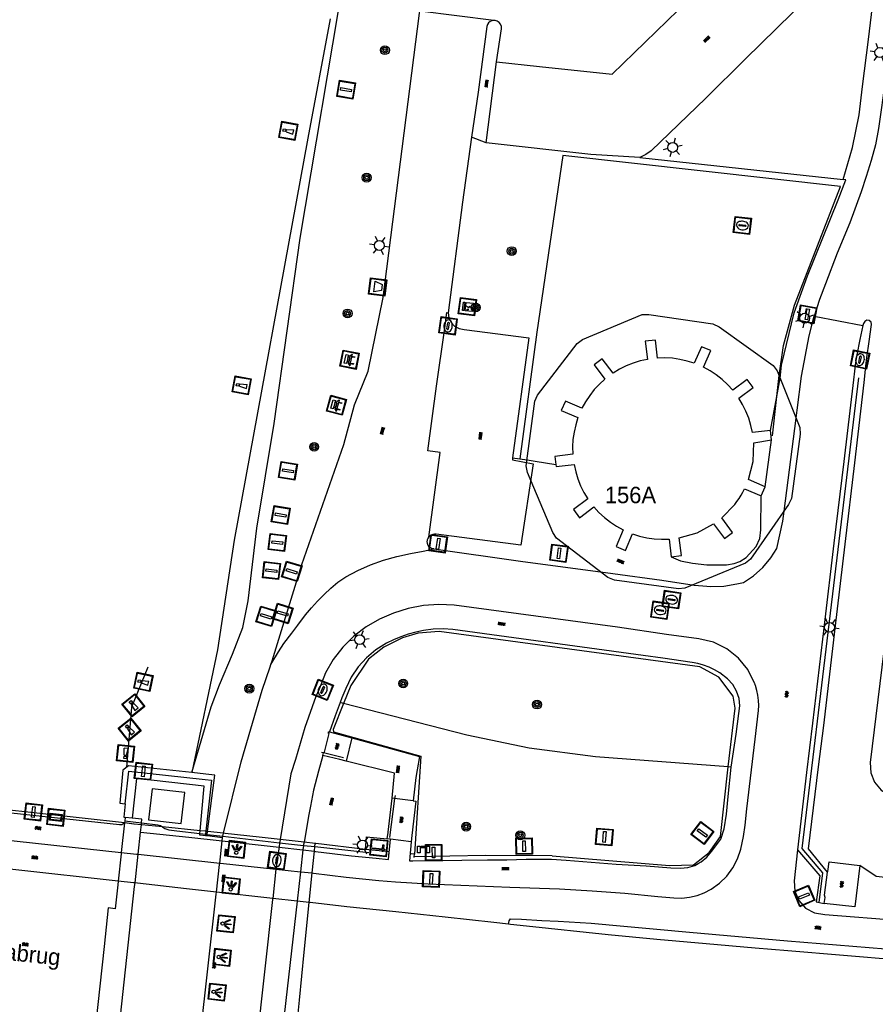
# Model space of a CAD drawing. Header units: metres. Extents: x 93870 to 95789, y 463036 to 464040.
# Tile 285 of 344: x 95237 to 95289, y 463316 to 463376. Entities that reach past the tile are written whole.
import ezdxf
from ezdxf.enums import TextEntityAlignment as Align

# ---------------------------------------------------------------- set-up
doc = ezdxf.new("R2010")
doc.units = ezdxf.units.M
doc.header["$LTSCALE"] = 25.4
for name, color, linetype in [('B_BEBOUWINGSGRENS_0', 1, 'Continuous'), ('B_OVERBOUWLIJN_LIJN_1', 7, 'Continuous'), ('G_GRENS_ALGEMEEN_0', 7, 'Continuous'), ('K_KUNSTWERKGRENS_0', 1, 'Continuous'), ('K_KUNSTWERKGRENS_1', 1, 'Continuous'), ('Q_AFVALBAK_0', 7, 'Continuous'), ('Q_BALUSTRADE_LIJN_0', 193, 'Continuous'), ('Q_BALUSTRADE_LIJN_1', 193, 'Continuous'), ('Q_BANK_0', 7, 'Continuous'), ('Q_BOOM_0', 3, 'Continuous'), ('Q_ELEKTRAKAST_0', 7, 'Continuous'), ('Q_GELEIDEWERK_LIJN_0', 1, 'Continuous'), ('Q_INFORMATIEBORD_1', 7, 'Continuous'), ('Q_KOLK_0', 254, 'Continuous'), ('Q_LICHTMAST_0', 2, 'Continuous'), ('Q_LICHTPUNT_1', 7, 'Continuous'), ('Q_MEERPAAL_0', 7, 'Continuous'), ('Q_PORTAAL_0', 7, 'Continuous'), ('Q_SLAGBOOM_0', 7, 'Continuous'), ('Q_VERKEERSBORDPAAL_0', 40, 'Continuous'), ('Q_VERKEERSREGELINSTALLATIEPA00', 10, 'Continuous'), ('Q_VERKEERSREGELINSTALLATIEPAAL', 40, 'Continuous'), ('Q_WATERLEIDINGPUT_0', 5, 'Continuous'), ('S_GBKN_SYMBOOL_GV_GROOT_0', 7, 'Continuous'), ('S_GBKN_SYMBOOL_GV_GROOT_1', 7, 'Continuous'), ('S_GBKN_SYMBOOL_OV_GROOT_0', 7, 'Continuous'), ('S_GBKN_SYMBOOL_OV_GROOT_1', 7, 'Continuous'), ('T_CULTUURGRENS_0', 76, 'Continuous'), ('T_HEK_0', 57, 'Continuous'), ('T_HEK_LIJN_0', 6, 'Continuous'), ('V_WEGGRENS_0', 7, 'Continuous'), ('V_WEGGRENS_1', 7, 'Continuous'), ('W_WATERGRENS_0', 5, 'Continuous'), ('Z_GBKN_HUISNUMMER_0', 252, 'Continuous'), ('Z_KUNSTWERKNAAM_1', 252, 'Continuous')]:
    doc.layers.add(name, color=color, linetype=linetype)
doc.layers.add('Q_PAAL_STEEN_0', color=7, linetype='Continuous', true_color=0xa97373)

# ---------------------------------------------------------------- blocks, each defined once
blk = doc.blocks.new('Q_AFVALBAK')
for points in [[(-0.5, 0.5), (0.5, 0.5), (0.5, -0.5), (-0.5, -0.5)], [(-0.336, 0.197), (0.331, 0.197), (0.19, -0.251), (-0.196, -0.251)]]:
    blk.add_lwpolyline(points, close=True)
blk.add_lwpolyline([(-0.442, 0.464), (0.438, 0.464, -0.414214), (0.459, 0.442), (0.459, -0.437, -0.414214), (0.438, -0.459), (-0.442, -0.459, -0.414214), (-0.463, -0.437), (-0.463, 0.442), (-0.463, 0.444), (-0.463, 0.446), (-0.463, 0.448), (-0.462, 0.45), (-0.461, 0.451), (-0.46, 0.453), (-0.459, 0.455), (-0.458, 0.456), (-0.457, 0.457), (-0.456, 0.459), (-0.454, 0.46), (-0.453, 0.461), (-0.451, 0.462), (-0.449, 0.462), (-0.447, 0.463), (-0.446, 0.463), (-0.444, 0.464), (-0.442, 0.464)], format="xyb")
blk = doc.blocks.new('Q_INFORMATIEBORD')
for points in [[(-0.5, 0.5), (0.5, 0.5), (0.5, -0.5), (-0.5, -0.5)], [(-0.369, 0.22), (0.358, 0.22), (0.358, -0.214), (-0.369, -0.214)]]:
    blk.add_lwpolyline(points, close=True)
for points in [[(-0.442, 0.464), (0.438, 0.464, -0.414214), (0.459, 0.442), (0.459, -0.437, -0.414214), (0.438, -0.459), (-0.442, -0.459, -0.414214), (-0.463, -0.437), (-0.463, 0.442), (-0.463, 0.444), (-0.463, 0.446), (-0.463, 0.448), (-0.462, 0.45), (-0.461, 0.451), (-0.46, 0.453), (-0.459, 0.455), (-0.458, 0.456), (-0.457, 0.457), (-0.456, 0.459), (-0.454, 0.46), (-0.453, 0.461), (-0.451, 0.462), (-0.449, 0.462), (-0.447, 0.463), (-0.446, 0.463), (-0.444, 0.464), (-0.442, 0.464)], [(-0.287, 0.16), (0.281, 0.16, -0.414214), (0.303, 0.139), (0.303, -0.134, -0.414214), (0.281, -0.156), (-0.287, -0.156, -0.414214), (-0.308, -0.134), (-0.308, 0.139), (-0.308, 0.14), (-0.308, 0.142), (-0.307, 0.144), (-0.307, 0.146), (-0.306, 0.148), (-0.305, 0.149), (-0.304, 0.151), (-0.303, 0.152), (-0.302, 0.154), (-0.3, 0.155), (-0.299, 0.156), (-0.297, 0.157), (-0.296, 0.158), (-0.294, 0.159), (-0.292, 0.159), (-0.29, 0.16), (-0.288, 0.16), (-0.287, 0.16)]]:
    blk.add_lwpolyline(points, format="xyb")
blk = doc.blocks.new('Q_ELEKTRAKAST')
for points in [[(-0.5, 0.5), (0.5, 0.5), (0.5, -0.5), (-0.5, -0.5)], [(-0.262, 0.264), (0.25, 0.264), (0.25, 0.187), (-0.262, 0.187)], [(-0.262, 0.107), (0.25, 0.107), (0.25, -0.332), (-0.262, -0.332)]]:
    blk.add_lwpolyline(points, close=True)
blk.add_lwpolyline([(-0.442, 0.464), (0.438, 0.464, -0.414214), (0.459, 0.442), (0.459, -0.437, -0.414214), (0.438, -0.459), (-0.442, -0.459, -0.414214), (-0.463, -0.437), (-0.463, 0.442), (-0.463, 0.444), (-0.463, 0.446), (-0.463, 0.448), (-0.462, 0.45), (-0.461, 0.451), (-0.46, 0.453), (-0.459, 0.455), (-0.458, 0.456), (-0.457, 0.457), (-0.456, 0.459), (-0.454, 0.46), (-0.453, 0.461), (-0.451, 0.462), (-0.449, 0.462), (-0.447, 0.463), (-0.446, 0.463), (-0.444, 0.464), (-0.442, 0.464)], format="xyb")
blk.add_lwpolyline([(-0.177, 0.001, -1), (-0.177, -0.069, -1)], format="xyb", close=True)
blk.add_lwpolyline([(0.044, 0.088), (-0.056, -0.112), (0.044, -0.112), (-0.056, -0.312)])
blk = doc.blocks.new('Q_LICHTMAST')
for points in [[(-0.26, 0.15), (-0.52, 0.3)], [(0, 0.3), (0, 0.6)], [(0.26, 0.15), (0.52, 0.3)], [(-0.26, -0.15), (-0.52, -0.3)], [(0, -0.3), (0, -0.6)], [(0.26, -0.15), (0.52, -0.3)]]:
    blk.add_lwpolyline(points)
blk.add_circle((0, 0), 0.3)
blk = doc.blocks.new('Q_PORTAAL')
for points in [[(-0.358, 0.202), (-0.205, 0.202), (-0.205, -0.202), (-0.358, -0.202), (-0.358, 0.202)], [(-0.144, 0.194), (0.144, 0.194), (0.144, 0.103), (-0.144, 0.103), (-0.144, 0.194)], [(0.205, 0.202), (0.358, 0.202), (0.358, -0.202), (0.205, -0.202), (0.205, 0.202)]]:
    blk.add_lwpolyline(points)
blk = doc.blocks.new('Q_VERKEERSREGELINSTALLATIEPAAL')
for points in [[(-0.5, 0.5), (0.5, 0.5), (0.5, -0.5), (-0.5, -0.5)], [(-0.08, 0.333), (0.071, 0.333), (0.071, -0.329), (-0.08, -0.329)]]:
    blk.add_lwpolyline(points, close=True)
blk.add_lwpolyline([(-0.442, 0.464), (0.438, 0.464, -0.414214), (0.459, 0.442), (0.459, -0.437, -0.414214), (0.438, -0.459), (-0.442, -0.459, -0.414214), (-0.463, -0.437), (-0.463, 0.442), (-0.463, 0.444), (-0.463, 0.446), (-0.463, 0.448), (-0.462, 0.45), (-0.461, 0.451), (-0.46, 0.453), (-0.459, 0.455), (-0.458, 0.456), (-0.457, 0.457), (-0.456, 0.459), (-0.454, 0.46), (-0.453, 0.461), (-0.451, 0.462), (-0.449, 0.462), (-0.447, 0.463), (-0.446, 0.463), (-0.444, 0.464), (-0.442, 0.464)], format="xyb")
blk = doc.blocks.new('Q_VERKEERSBORDPAAL')
for points in [[(-0.5, 0.5), (0.5, 0.5), (0.5, -0.5), (-0.5, -0.5)], [(-0.08, 0.333), (0.071, 0.333), (0.071, -0.329), (-0.08, -0.329)]]:
    blk.add_lwpolyline(points, close=True)
blk.add_lwpolyline([(-0.442, 0.464), (0.438, 0.464, -0.414214), (0.459, 0.442), (0.459, -0.437, -0.414214), (0.438, -0.459), (-0.442, -0.459, -0.414214), (-0.463, -0.437), (-0.463, 0.442), (-0.463, 0.444), (-0.463, 0.446), (-0.463, 0.448), (-0.462, 0.45), (-0.461, 0.451), (-0.46, 0.453), (-0.459, 0.455), (-0.458, 0.456), (-0.457, 0.457), (-0.456, 0.459), (-0.454, 0.46), (-0.453, 0.461), (-0.451, 0.462), (-0.449, 0.462), (-0.447, 0.463), (-0.446, 0.463), (-0.444, 0.464), (-0.442, 0.464)], format="xyb")
blk = doc.blocks.new('Q_PAAL_STEEN')
for points in [[(-0.5, 0.5), (0.5, 0.5), (0.5, -0.5), (-0.5, -0.5)], [(-0.08, 0.333), (0.071, 0.333), (0.071, -0.329), (-0.08, -0.329)]]:
    blk.add_lwpolyline(points, close=True)
blk.add_lwpolyline([(-0.442, 0.464), (0.438, 0.464, -0.414214), (0.459, 0.442), (0.459, -0.437, -0.414214), (0.438, -0.459), (-0.442, -0.459, -0.414214), (-0.463, -0.437), (-0.463, 0.442), (-0.463, 0.444), (-0.463, 0.446), (-0.463, 0.448), (-0.462, 0.45), (-0.461, 0.451), (-0.46, 0.453), (-0.459, 0.455), (-0.458, 0.456), (-0.457, 0.457), (-0.456, 0.459), (-0.454, 0.46), (-0.453, 0.461), (-0.451, 0.462), (-0.449, 0.462), (-0.447, 0.463), (-0.446, 0.463), (-0.444, 0.464), (-0.442, 0.464)], format="xyb")
blk = doc.blocks.new('Q_KOLK')
blk.add_lwpolyline([(-0.5, 0.5), (0.5, 0.5), (0.5, -0.5), (-0.5, -0.5)], close=True)
for points in [[(-0.442, 0.464), (0.438, 0.464, -0.414214), (0.459, 0.442), (0.459, -0.437, -0.414214), (0.438, -0.459), (-0.442, -0.459, -0.414214), (-0.463, -0.437), (-0.463, 0.442, -0.414214), (-0.442, 0.464)], [(-0.345, 0.105, 0.380426), (-0.276, -0.18)], [(-0.008, 0.266, 0.240218), (-0.345, 0.105)], [(-0.194, 0.045, 0.853344), (-0.194, -0.032)], [(0.331, 0.111, 0.240191), (-0.008, 0.266)], [(0.185, -0.032, 0.849746), (0.185, 0.045)], [(0.267, -0.176, 0.380426), (0.331, 0.111)], [(-0.276, -0.18, 0.148452), (0.012, -0.257)], [(0.012, -0.257, 0.131742), (0.267, -0.176)]]:
    blk.add_lwpolyline(points, format="xyb")
for points in [[(-0.194, 0.045), (0.185, 0.045)], [(0.185, -0.032), (-0.194, -0.032)]]:
    blk.add_lwpolyline(points)
blk = doc.blocks.new('Q_WATERLEIDINGPUT')
blk.add_lwpolyline([(-0.5, 0.5), (0.5, 0.5), (0.5, -0.5), (-0.5, -0.5)], close=True)
for points in [[(-0.442, 0.464), (0.438, 0.464, -0.414214), (0.459, 0.442), (0.459, -0.437, -0.414214), (0.438, -0.459), (-0.442, -0.459, -0.414214), (-0.463, -0.437), (-0.463, 0.442), (-0.463, 0.444), (-0.463, 0.446), (-0.463, 0.448), (-0.462, 0.45), (-0.461, 0.451), (-0.46, 0.453), (-0.459, 0.455), (-0.458, 0.456), (-0.457, 0.457), (-0.456, 0.459), (-0.454, 0.46), (-0.453, 0.461), (-0.451, 0.462), (-0.449, 0.462), (-0.447, 0.463), (-0.446, 0.463), (-0.444, 0.464), (-0.442, 0.464)], [(-0.345, 0.105, 0.380426), (-0.276, -0.18)], [(-0.008, 0.266, 0.240218), (-0.345, 0.105)], [(-0.194, 0.045, 0.853344), (-0.194, -0.032)], [(0.331, 0.111, 0.240191), (-0.008, 0.266)], [(0.185, -0.032, 0.849746), (0.185, 0.045)], [(0.267, -0.176, 0.380426), (0.331, 0.111)], [(-0.276, -0.18, 0.148452), (0.012, -0.257)], [(0.012, -0.257, 0.131742), (0.267, -0.176)]]:
    blk.add_lwpolyline(points, format="xyb")
for points in [[(-0.194, 0.045), (0.185, 0.045)], [(0.185, -0.032), (-0.194, -0.032)]]:
    blk.add_lwpolyline(points)
blk = doc.blocks.new('Q_SLAGBOOM')
blk.add_lwpolyline([(-0.5, 0.5), (0.5, 0.5), (0.5, -0.5), (-0.5, -0.5)], close=True)
blk.add_lwpolyline([(-0.442, 0.464), (0.438, 0.464, -0.414214), (0.459, 0.442), (0.459, -0.437, -0.414214), (0.438, -0.459), (-0.442, -0.459, -0.414214), (-0.463, -0.437), (-0.463, 0.442), (-0.463, 0.444), (-0.463, 0.446), (-0.463, 0.448), (-0.462, 0.45), (-0.461, 0.451), (-0.46, 0.453), (-0.459, 0.455), (-0.458, 0.456), (-0.457, 0.457), (-0.456, 0.459), (-0.454, 0.46), (-0.453, 0.461), (-0.451, 0.462), (-0.449, 0.462), (-0.447, 0.463), (-0.446, 0.463), (-0.444, 0.464), (-0.442, 0.464)], format="xyb")
for points in [[(-0.29, 0.043), (-0.375, 0.043), (-0.375, 0.105)], [(-0.375, 0.105), (-0.29, 0.105)], [(-0.29, 0.105), (-0.29, 0.204)], [(-0.29, 0.204), (-0.226, 0.204), (-0.226, 0.105)], [(-0.226, 0.043), (-0.226, -0.197), (-0.29, -0.197), (-0.29, 0.043)], [(-0.226, 0.105), (0.37, 0.105), (0.37, 0.043), (-0.226, 0.043)]]:
    blk.add_lwpolyline(points)
blk = doc.blocks.new('Q_LICHTPUNT')
for points in [[(-0.5, 0.5), (0.5, 0.5), (0.5, -0.5), (-0.5, -0.5)], [(-0.463, 0.464), (0.459, 0.464), (0.459, -0.459), (-0.463, -0.459)], [(-0.123, 0.08), (-0.077, 0.051), (-0.255, -0.233), (-0.301, -0.204)], [(-0.033, 0.032), (0.021, 0.032), (0.021, -0.303), (-0.033, -0.303)], [(0.075, 0.051), (0.121, 0.079), (0.293, -0.209), (0.247, -0.236)]]:
    blk.add_lwpolyline(points, close=True)
blk.add_circle((-0.002, 0.21), 0.103)
blk = doc.blocks.new('Q_BANK')
blk.add_lwpolyline([(-0.5, 0.5), (0.5, 0.5), (0.5, -0.5), (-0.5, -0.5)], close=True)
blk.add_lwpolyline([(-0.442, 0.464), (0.438, 0.464, -0.414214), (0.459, 0.442), (0.459, -0.437, -0.414214), (0.438, -0.459), (-0.442, -0.459, -0.414214), (-0.463, -0.437), (-0.463, 0.442), (-0.463, 0.444), (-0.463, 0.446), (-0.463, 0.448), (-0.462, 0.45), (-0.461, 0.451), (-0.46, 0.453), (-0.459, 0.455), (-0.458, 0.456), (-0.457, 0.457), (-0.456, 0.459), (-0.454, 0.46), (-0.453, 0.461), (-0.451, 0.462), (-0.449, 0.462), (-0.447, 0.463), (-0.446, 0.463), (-0.444, 0.464), (-0.442, 0.464)], format="xyb")
for points in [[(-0.267, 0.022), (-0.366, -0.078)], [(-0.18, 0.132), (-0.267, 0.132), (-0.267, 0.276)], [(-0.267, 0.276), (0.258, 0.276), (0.258, 0.132), (0.173, 0.132)], [(-0.18, 0.022), (-0.267, 0.022)], [(-0.267, 0.022), (-0.18, 0.022)], [(-0.18, 0.022), (-0.18, 0.132)], [(-0.18, 0.132), (-0.144, 0.132)], [(-0.144, 0.132), (-0.144, 0.022)], [(0.131, 0.132), (-0.144, 0.132)], [(0.131, 0.022), (-0.144, 0.022)], [(-0.144, 0.022), (0.131, 0.022)], [(0.131, 0.022), (-0.144, 0.022)], [(-0.144, 0.022), (0.131, 0.022)], [(-0.144, 0.022), (0.131, 0.022)], [(0.131, 0.022), (0.131, 0.132)], [(0.131, 0.132), (0.173, 0.132)], [(0.173, 0.132), (0.173, 0.022)], [(0.173, 0.022), (0.255, 0.022)], [(0.173, 0.022), (0.255, 0.022)], [(0.255, 0.022), (0.357, -0.078)], [(-0.236, -0.078), (-0.366, -0.078)], [(-0.192, -0.078), (-0.192, -0.27), (-0.236, -0.27), (-0.236, -0.078)], [(-0.236, -0.078), (-0.192, -0.078)], [(0.183, -0.078), (-0.192, -0.078)], [(0.226, -0.078), (0.226, -0.268), (0.183, -0.268), (0.183, -0.078)], [(0.183, -0.078), (0.226, -0.078)], [(0.357, -0.078), (0.226, -0.078)]]:
    blk.add_lwpolyline(points)
blk = doc.blocks.new('Q_BOOM')
for radius in [0.27, 0.18, 0.09]:
    blk.add_circle((0, 0), radius)
blk = doc.blocks.new('Q_MEERPAAL')
for points in [[(-0.5, 0.5), (0.5, 0.5), (0.5, -0.5), (-0.5, -0.5)], [(-0.076, 0.32), (0.068, 0.32), (0.068, 0.17), (-0.076, 0.17)]]:
    blk.add_lwpolyline(points, close=True)
blk.add_lwpolyline([(-0.442, 0.464), (0.438, 0.464, -0.414214), (0.459, 0.442), (0.459, -0.437, -0.414214), (0.438, -0.459), (-0.442, -0.459, -0.414214), (-0.463, -0.437), (-0.463, 0.442), (-0.463, 0.444), (-0.463, 0.446), (-0.463, 0.448), (-0.462, 0.45), (-0.461, 0.451), (-0.46, 0.453), (-0.459, 0.455), (-0.458, 0.456), (-0.457, 0.457), (-0.456, 0.459), (-0.454, 0.46), (-0.453, 0.461), (-0.451, 0.462), (-0.449, 0.462), (-0.447, 0.463), (-0.446, 0.463), (-0.444, 0.464), (-0.442, 0.464)], format="xyb")
for points in [[(-0.076, 0.124), (-0.136, -0.311)], [(-0.076, 0.124), (0.068, 0.124)], [(0.068, 0.124), (0.122, -0.311)], [(-0.136, -0.311), (0.122, -0.311)]]:
    blk.add_lwpolyline(points)
blk = doc.blocks.new('S_GBKN_SYMBOOL_OV_GROOT')
for points in [[(-0.21875, 0.0625), (0.21875, 0.0625)], [(-0.21875, 0), (0.21875, 0)], [(-0.1875, 0.0625), (-0.1875, 0)], [(-0.125, 0.09375), (-0.125, 0.0625)], [(-0.125, 0), (-0.125, -0.0625)], [(-0.0625, 0.0625), (-0.0625, 0)], [(0, 0.09375), (0, 0.0625)], [(0, 0), (0, -0.0625)], [(0.0625, 0.0625), (0.0625, 0)], [(0.125, 0.09375), (0.125, 0.0625)], [(0.125, 0), (0.125, -0.0625)], [(0.1875, 0.0625), (0.1875, 0)], [(-0.21875, -0.0625), (0.21875, -0.0625)], [(-0.1875, -0.0625), (-0.1875, -0.09375)], [(-0.0625, -0.0625), (-0.0625, -0.09375)], [(0.0625, -0.0625), (0.0625, -0.09375)], [(0.1875, -0.0625), (0.1875, -0.09375)]]:
    blk.add_lwpolyline(points)
blk = doc.blocks.new('S_GBKN_SYMBOOL_GV_GROOT')
for points in [[(-0.1875, 0.03125), (-0.09375, 0.09375)], [(-0.1875, -0.0625), (0.0625, 0.09375)], [(-0.1875, 0.09375), (0.125, -0.09375)], [(-0.1875, 0), (-0.03125, -0.09375)], [(-0.125, -0.09375), (0.1875, 0.09375)], [(-0.0625, 0.09375), (0.1875, -0.0625)], [(0.03125, -0.09375), (0.1875, 0)], [(0.09375, 0.09375), (0.1875, 0.03125)]]:
    blk.add_lwpolyline(points)

msp = doc.modelspace()

# ---------------------------------------------------------------- linework, layer by layer
at = {"layer": 'B_BEBOUWINGSGRENS_0'}
for p, q in [((95282.456, 463350.105), (95282.4, 463350.67)), ((95281.38, 463349.92), (95282.456, 463350.105)), ((95281.83, 463346.69), (95282.062, 463347.246))]:
    msp.add_line(p, q, dxfattribs=at)
for points in [[(95282.4, 463350.67), (95281.3, 463350.54), (95281.204, 463350.985), (95281.071, 463351.421), (95280.902, 463351.844), (95280.698, 463352.251), (95280.46, 463352.64), (95281.34, 463353.3), (95280.97, 463353.79), (95280.09, 463353.13), (95279.783, 463353.467), (95279.449, 463353.778), (95279.091, 463354.06), (95278.71, 463354.311), (95278.31, 463354.53), (95278.75, 463355.54), (95278.18, 463355.78), (95277.74, 463354.77), (95277.308, 463354.907), (95276.865, 463355.008), (95276.416, 463355.073), (95275.964, 463355.1), (95275.51, 463355.09), (95275.38, 463356.18), (95274.76, 463356.11), (95274.89, 463355.01), (95274.447, 463354.912), (95274.014, 463354.777), (95273.593, 463354.608), (95273.188, 463354.405), (95272.8, 463354.17), (95272.14, 463355.05), (95271.64, 463354.68), (95272.295, 463353.805), (95271.961, 463353.497), (95271.653, 463353.163), (95271.372, 463352.806), (95271.121, 463352.427), (95270.9, 463352.03), (95269.89, 463352.46), (95269.64, 463351.89), (95270.655, 463351.455), (95270.518, 463351.022), (95270.417, 463350.578), (95270.354, 463350.128), (95270.328, 463349.674), (95270.34, 463349.22), (95269.25, 463349.08), (95269.314, 463348.593)], [(95282.062, 463347.246), (95281.06, 463347.69), (95281.336, 463348.788), (95281.38, 463349.92)], [(95269.314, 463348.593), (95269.33, 463348.47), (95270.42, 463348.6), (95270.518, 463348.157), (95270.653, 463347.724), (95270.822, 463347.303), (95271.025, 463346.898), (95271.26, 463346.51), (95270.38, 463345.85), (95270.75, 463345.35), (95271.63, 463346.01), (95271.939, 463345.676), (95272.273, 463345.369), (95272.632, 463345.089), (95273.011, 463344.839), (95273.41, 463344.62), (95272.98, 463343.6), (95273.55, 463343.36), (95273.98, 463344.37), (95274.412, 463344.232), (95274.854, 463344.131), (95275.304, 463344.066), (95275.756, 463344.039), (95276.21, 463344.05), (95276.35, 463342.96)], [(95276.35, 463342.96), (95276.96, 463343.04), (95276.83, 463344.13), (95277.924, 463344.439), (95278.93, 463344.97), (95279.59, 463344.09), (95280.08, 463344.46), (95279.42, 463345.34), (95280.213, 463346.157), (95280.351, 463346.339), (95280.48, 463346.526), (95280.602, 463346.719), (95280.715, 463346.917), (95280.82, 463347.12), (95281.83, 463346.69)]]:
    msp.add_lwpolyline(points, dxfattribs=at)
at = {"layer": 'B_OVERBOUWLIJN_LIJN_1'}
msp.add_lwpolyline([(95276.778, 463341.024), (95272.88, 463341.541), (95272.48, 463341.711), (95269.346, 463344.114), (95269.12, 463344.455), (95267.58, 463348.106), (95267.509, 463348.522), (95268.038, 463352.46), (95268.193, 463352.825), (95270.603, 463355.984), (95270.925, 463356.222), (95274.573, 463357.737), (95274.972, 463357.755), (95278.884, 463357.183), (95279.26, 463356.996), (95282.553, 463354.637), (95282.799, 463354.32), (95284.185, 463350.847), (95284.208, 463350.448), (95283.685, 463346.53), (95283.502, 463346.151), (95281.184, 463342.83), (95280.87, 463342.58), (95277.182, 463341.063), (95276.778, 463341.024)], dxfattribs=at)
at = {"layer": 'G_GRENS_ALGEMEEN_0'}
for p, q in [((95274.439, 463367.329), (95286.821, 463365.972)), ((95254.618, 463325.296), (95254.638, 463325.49)), ((95254.59, 463325.015), (95254.618, 463325.296))]:
    msp.add_line(p, q, dxfattribs=at)
for points in [[(95254.638, 463325.49), (95254.638, 463325.491), (95254.675, 463325.486)], [(95257.709, 463325.123), (95257.776, 463325.891), (95259.032, 463325.764)]]:
    msp.add_lwpolyline(points, dxfattribs=at)
at = {"layer": 'K_KUNSTWERKGRENS_0'}
for p, q in [((95243.01, 463326.738), (95242.814, 463324.94)), ((95243.023, 463326.861), (95243.01, 463326.744)), ((95243.01, 463326.744), (95243.01, 463326.738)), ((95243.474, 463327.03), (95243.047, 463327.077)), ((95243.991, 463326.168), (95244.041, 463326.628)), ((95244.041, 463326.628), (95244.053, 463326.739)), ((95247.608, 463326.095), (95247.623, 463326.267)), ((95247.952, 463326.056), (95247.941, 463325.957)), ((95247.971, 463326.232), (95247.952, 463326.056)), ((95248.046, 463325.945), (95248.058, 463326.044)), ((95248.058, 463326.044), (95248.081, 463326.219)), ((95248.046, 463325.945), (95247.941, 463325.957)), ((95248.99, 463325.839), (95248.046, 463325.945)), ((95248.817, 463324.292), (95248.968, 463325.646)), ((95248.968, 463325.646), (95248.99, 463325.839))]:
    msp.add_line(p, q, dxfattribs=at)
for points in [[(95247.124, 463329.806), (95243.251, 463330.221), (95242.921, 463329.955), (95242.719, 463327.949), (95243.054, 463327.912)], [(95243.054, 463327.912), (95243.27, 463329.899), (95247.921, 463329.393), (95248.311, 463329.35), (95247.971, 463326.232)], [(95248.081, 463326.219), (95248.515, 463329.657), (95247.968, 463329.715), (95247.124, 463329.806)], [(95247.623, 463326.267), (95247.86, 463328.984), (95243.737, 463329.445), (95243.474, 463327.03)], [(95246.684, 463328.593), (95244.696, 463328.815), (95244.485, 463326.927), (95246.472, 463326.705), (95246.684, 463328.593)], [(95243.054, 463327.912), (95242.964, 463327.086), (95243.047, 463327.077)], [(95243.047, 463327.077), (95243.023, 463326.861), (95243.023, 463326.861)], [(95244.053, 463326.739), (95244.054, 463326.746), (95244.077, 463326.964), (95243.474, 463327.03)], [(95247.941, 463325.957), (95247.599, 463325.995), (95247.608, 463326.095)], [(95242.814, 463324.94), (95242.805, 463324.856), (95242.625, 463323.197)], [(95248.618, 463322.514), (95248.806, 463324.196), (95248.817, 463324.292)], [(95242.625, 463323.197), (95242.6, 463322.963), (95242.442, 463321.509), (95242.024, 463321.554), (95241.768, 463319.201), (95241.242, 463314.36), (95241.241, 463314.355)], [(95247.623, 463313.628), (95247.625, 463313.646), (95248.604, 463322.393), (95248.618, 463322.514)]]:
    msp.add_lwpolyline(points, dxfattribs=at)
at = {"layer": 'K_KUNSTWERKGRENS_1'}
for p, q in [((95243.003, 463326.739), (95232.703, 463327.885)), ((95243.01, 463326.738), (95243.003, 463326.739)), ((95243.991, 463326.168), (95244.041, 463326.628)), ((95245.321, 463326.499), (95244.041, 463326.628)), ((95244.041, 463326.628), (95244.041, 463326.628)), ((95243.844, 463324.829), (95243.991, 463326.168)), ((95247.623, 463326.267), (95245.321, 463326.499)), ((95248.081, 463326.219), (95247.971, 463326.232)), ((95249.057, 463326.112), (95248.081, 463326.219)), ((95253.956, 463325.566), (95252.502, 463325.727)), ((95254.638, 463325.49), (95253.956, 463325.566)), ((95254.675, 463325.486), (95254.638, 463325.49)), ((95257.709, 463325.123), (95254.675, 463325.486)), ((95243.655, 463323.087), (95243.844, 463324.829)), ((95254.456, 463323.687), (95254.59, 463325.015)), ((95254.276, 463321.893), (95254.456, 463323.687)), ((95253.971, 463318.866), (95254.276, 463321.893)), ((95253.674, 463315.922), (95253.971, 463318.866)), ((95253.382, 463313.012), (95253.674, 463315.922))]:
    msp.add_line(p, q, dxfattribs=at)
for points in [[(95244.041, 463326.628), (95243.575, 463326.675), (95243.01, 463326.738)], [(95247.971, 463326.232), (95247.921, 463326.237), (95247.623, 463326.267)], [(95252.502, 463325.727), (95251.225, 463325.869), (95249.14, 463326.103), (95249.057, 463326.112)], [(95254.59, 463325.015), (95254.665, 463325.006), (95256.844, 463324.741), (95258.35, 463324.584), (95259.108, 463324.508)], [(95259.108, 463324.508), (95259.156, 463324.972), (95257.709, 463325.123)], [(95242.685, 463314.199), (95243.63, 463322.862), (95243.655, 463323.087)]]:
    msp.add_lwpolyline(points, dxfattribs=at)
at = {"layer": 'Q_BALUSTRADE_LIJN_0'}
for p, q in [((95255.146, 463331.012), (95255.019, 463331.044)), ((95256.365, 463330.708), (95255.146, 463331.012)), ((95259.507, 463328.415), (95259.483, 463328.23)), ((95259.483, 463328.23), (95259.174, 463325.854))]:
    msp.add_line(p, q, dxfattribs=at)
at = {"layer": 'Q_BALUSTRADE_LIJN_1'}
for p, q in [((95243.003, 463326.739), (95243.01, 463326.744)), ((95243.022, 463326.861), (95243.023, 463326.861)), ((95243.023, 463326.861), (95244.053, 463326.739)), ((95247.952, 463326.056), (95248.058, 463326.044)), ((95248.058, 463326.044), (95249.013, 463325.934)), ((95249.013, 463325.934), (95252.472, 463325.536)), ((95253.925, 463325.373), (95254.618, 463325.296)), ((95254.618, 463325.296), (95257.906, 463324.929))]:
    msp.add_line(p, q, dxfattribs=at)
for points in [[(95232.685, 463327.729), (95242.717, 463326.638), (95242.856, 463326.651), (95242.977, 463326.719), (95243.003, 463326.739)], [(95243.01, 463326.744), (95243.036, 463326.764), (95243.593, 463326.685)], [(95244.053, 463326.739), (95245.049, 463326.622), (95245.202, 463326.575), (95245.321, 463326.499)], [(95245.321, 463326.499), (95245.341, 463326.486), (95245.48, 463326.397), (95245.723, 463326.312), (95246.204, 463326.256), (95247.608, 463326.095)], [(95247.608, 463326.095), (95247.787, 463326.075), (95247.952, 463326.056)], [(95252.472, 463325.536), (95252.651, 463325.515), (95253.925, 463325.373)]]:
    msp.add_lwpolyline(points, dxfattribs=at)
at = {"layer": 'Q_GELEIDEWERK_LIJN_0'}
msp.add_lwpolyline([(95244.43, 463336.24), (95243.43, 463333.81), (95243.13, 463330.13)], dxfattribs=at)
at = {"layer": 'T_CULTUURGRENS_0'}
for p, q in [((95256.361, 463334.028), (95256.162, 463334.08)), ((95280.001, 463330.14), (95279.823, 463330.153))]:
    msp.add_line(p, q, dxfattribs=at)
for points in [[(95247.124, 463329.806), (95247.893, 463332.434), (95248.293, 463333.826), (95248.8, 463335.16), (95249.595, 463337.025), (95250.22, 463338.652), (95250.548, 463340.29), (95251.081, 463344.706), (95252.144, 463351.104), (95253.73, 463362.405), (95256.394, 463378.238), (95257.355, 463383.288), (95258.009, 463384.185), (95259.043, 463385.149), (95260.007, 463386.413), (95260.834, 463387.655), (95261.469, 463388.795), (95262.06, 463389.45), (95262.394, 463389.709), (95262.574, 463390.158), (95262.647, 463390.351)], [(95279.823, 463330.153), (95271.725, 463330.763), (95267.673, 463331.305), (95263.875, 463332.087), (95256.361, 463334.028)]]:
    msp.add_lwpolyline(points, dxfattribs=at)
at = {"layer": 'T_HEK_0'}
msp.add_lwpolyline([(95266.676, 463349.014), (95267.556, 463348.874), (95268.052, 463348.795), (95269.314, 463348.593)], dxfattribs=at)
at = {"layer": 'T_HEK_LIJN_0'}
for p, q in [((95282.521, 463350.342), (95282.778, 463352.735)), ((95260.689, 463324.839), (95260.491, 463324.848)), ((95260.675, 463324.673), (95260.689, 463324.839)), ((95260.675, 463324.673), (95260.627, 463324.672)), ((95260.671, 463324.63), (95260.675, 463324.673))]:
    msp.add_line(p, q, dxfattribs=at)
for points in [[(95282.778, 463352.735), (95282.917, 463354.024), (95283.188, 463355.848), (95283.864, 463358.323), (95286.662, 463365.552), (95269.729, 463367.436), (95268.15, 463356.665), (95267.123, 463348.943)], [(95285.366, 463321.897), (95285.59, 463323.687), (95284.327, 463325.182), (95287.788, 463353.887)], [(95279.823, 463330.153), (95280.235, 463333.744), (95280.119, 463334.47), (95279.248, 463335.631), (95278.087, 463336.269), (95262.189, 463338.412), (95260.914, 463338.306), (95259.953, 463338.026), (95258.831, 463337.457), (95257.88, 463336.737), (95256.802, 463335.128), (95256.361, 463334.028)], [(95256.361, 463334.028), (95255.725, 463332.44), (95255.752, 463332.294), (95261.074, 463330.814), (95260.689, 463324.839)], [(95269.077, 463324.738), (95276.229, 463324.137), (95277.704, 463324.181), (95278.656, 463324.938), (95279.338, 463325.921), (95279.823, 463330.153)], [(95269.077, 463324.738), (95265.024, 463324.749), (95260.675, 463324.673)]]:
    msp.add_lwpolyline(points, dxfattribs=at)
at = {"layer": 'V_WEGGRENS_0'}
for p, q in [((95265.534, 463375.678), (95261.009, 463376.245)), ((95265.054, 463368.214), (95265.698, 463373.152)), ((95265.054, 463368.214), (95264.176, 463368.565)), ((95285.049, 463357.636), (95288.018, 463357.07)), ((95282.4, 463350.67), (95282.778, 463352.735)), ((95282.062, 463347.246), (95282.456, 463350.105)), ((95255.508, 463332.291), (95256.867, 463331.931)), ((95256.867, 463331.931), (95256.522, 463330.503)), ((95255.101, 463330.852), (95255.146, 463331.012)), ((95259.483, 463328.23), (95259.329, 463328.248)), ((95260.621, 463328.095), (95259.483, 463328.23)), ((95249.013, 463325.934), (95249.057, 463326.112)), ((95248.99, 463325.839), (95249.013, 463325.934)), ((95252.472, 463325.536), (95252.432, 463325.255)), ((95253.925, 463325.373), (95253.893, 463325.093)), ((95259.236, 463325.744), (95259.032, 463325.764)), ((95259.108, 463324.508), (95259.236, 463325.744)), ((95260.496, 463325.597), (95259.236, 463325.744)), ((95253.893, 463325.093), (95253.741, 463323.764)), ((95252.245, 463323.924), (95252.046, 463322.133)), ((95253.741, 463323.764), (95253.536, 463321.973)), ((95253.536, 463321.973), (95252.523, 463313.104))]:
    msp.add_line(p, q, dxfattribs=at)
for points in [[(95265.698, 463373.152), (95268.317, 463372.867), (95272.743, 463372.406), (95277.445, 463376.983), (95282.292, 463381.74)], [(95290.296, 463379.597), (95289.964, 463377.06), (95289.609, 463374.073), (95289.478, 463373.083), (95289.26, 463371.091), (95289.131, 463370.09), (95288.982, 463369.093), (95288.789, 463368.102), (95288.528, 463367.127), (95288.238, 463366.168), (95287.915, 463365.217), (95287.227, 463363.328), (95286.464, 463361.476), (95285.749, 463359.613), (95285.377, 463358.663), (95285.049, 463357.636)], [(95285.636, 463378.018), (95280.867, 463373.328), (95278.453, 463370.938), (95275.122, 463367.733), (95274.795, 463367.498), (95274.439, 463367.329)], [(95288.009, 463371.655), (95288.364, 463374.507), (95288.668, 463377.073), (95288.709, 463377.799), (95286.858, 463377.986), (95285.636, 463378.018)], [(95251.941, 463336.411), (95252.006, 463336.619), (95253.83, 463342.51), (95256.39, 463349.81), (95257.04, 463352.23), (95257.86, 463354.28), (95258.78, 463358.79), (95260.992, 463376.127), (95261.009, 463376.245)], [(95265.534, 463375.678), (95265.411, 463375.66), (95265.298, 463375.608), (95265.204, 463375.527), (95265.136, 463375.422), (95265.1, 463375.303), (95264.569, 463371.311), (95264.176, 463368.565)], [(95265.698, 463373.152), (95265.996, 463375.172), (95265.991, 463375.312), (95265.943, 463375.445), (95265.857, 463375.555), (95265.74, 463375.634), (95265.605, 463375.673), (95265.534, 463375.678)], [(95286.821, 463365.972), (95287.397, 463367.939), (95287.808, 463369.912), (95288.009, 463371.655)], [(95264.176, 463368.565), (95263.626, 463364.602), (95262.754, 463357.852)], [(95274.439, 463367.329), (95271.446, 463367.498), (95265.054, 463368.214)], [(95283.841, 463357.851), (95284.642, 463360.102), (95286.52, 463364.73), (95286.984, 463365.954), (95286.821, 463365.972)], [(95261.569, 463344.167), (95262.263, 463349.331), (95261.504, 463349.433), (95262.041, 463353.374), (95262.514, 463356.773), (95262.659, 463357.872), (95262.754, 463357.852)], [(95262.754, 463357.852), (95262.792, 463357.542), (95262.925, 463357.259), (95263.139, 463357.032), (95263.414, 463356.884), (95263.722, 463356.829), (95267.653, 463356.317), (95266.676, 463349.014)], [(95282.778, 463352.735), (95282.984, 463353.857), (95283.067, 463354.653), (95283.841, 463357.851)], [(95282.425, 463342.898), (95282.776, 463343.482), (95283.149, 463345.138), (95283.229, 463345.76), (95283.957, 463351.419), (95284.021, 463351.921), (95284.279, 463353.984), (95284.759, 463356.453), (95285.049, 463357.636)], [(95285.878, 463323.744), (95284.72, 463325.162), (95285.319, 463330.167), (95285.638, 463332.68), (95286.332, 463338.605), (95286.938, 463343.735), (95287.538, 463348.701), (95288.107, 463353.594), (95288.216, 463354.604), (95288.276, 463355.114), (95288.404, 463356.103), (95288.562, 463357.129), (95288.526, 463357.272), (95288.416, 463357.37), (95288.271, 463357.391), (95288.138, 463357.327), (95288.063, 463357.201), (95288.018, 463357.07)], [(95288.018, 463357.07), (95287.832, 463356.214), (95287.669, 463355.28), (95287.577, 463354.817), (95287.452, 463353.759), (95286.858, 463348.787), (95286.253, 463343.793), (95285.665, 463338.792), (95284.953, 463332.818), (95284.582, 463329.814), (95284.049, 463325.1)], [(95266.676, 463349.014), (95266.658, 463348.88), (95267.93, 463348.64), (95267.172, 463343.67), (95262.007, 463344.353), (95261.908, 463344.354), (95261.81, 463344.335), (95261.719, 463344.296), (95261.637, 463344.239), (95261.569, 463344.167)], [(95276.35, 463342.96), (95276.899, 463342.728), (95277.646, 463342.576), (95278.511, 463342.479), (95279.723, 463342.479), (95280.177, 463342.555), (95280.534, 463342.684), (95280.913, 463342.933), (95281.518, 463343.592), (95281.737, 463344.08), (95281.806, 463344.616), (95281.83, 463346.69)], [(95261.863, 463343.449), (95261.73, 463343.48), (95261.615, 463343.551), (95261.528, 463343.655), (95261.478, 463343.781), (95261.471, 463343.917), (95261.479, 463343.971), (95261.493, 463344.023), (95261.513, 463344.074), (95261.538, 463344.122), (95261.569, 463344.167)], [(95251.941, 463336.411), (95252.407, 463337.18), (95252.736, 463337.682), (95253.206, 463338.317), (95253.572, 463338.805), (95254.056, 463339.428), (95254.414, 463339.857), (95254.789, 463340.271), (95255.181, 463340.669), (95255.59, 463341.051), (95256.014, 463341.415), (95256.498, 463341.752), (95257.244, 463342.143), (95258.016, 463342.482), (95258.809, 463342.766), (95259.62, 463342.996), (95260.445, 463343.168), (95261.223, 463343.322), (95261.863, 463343.449)], [(95261.863, 463343.449), (95267.151, 463342.697), (95272.78, 463341.944), (95275.77, 463341.542), (95277.746, 463341.249), (95278.265, 463341.205), (95278.757, 463341.153), (95279.552, 463341.173), (95280.339, 463341.324), (95280.756, 463341.412), (95281.357, 463341.812), (95281.924, 463342.313), (95282.425, 463342.898)], [(95289.803, 463341.259), (95289.777, 463341.05), (95288.471, 463330.42), (95288.515, 463329.801), (95288.746, 463329.225), (95289.143, 463328.747), (95289.668, 463328.415), (95290.269, 463328.26), (95297.312, 463327.348), (95309.209, 463325.812), (95321.145, 463324.242), (95326.658, 463323.535)], [(95281.423, 463335.271), (95281.021, 463336.088), (95280.449, 463336.798), (95279.737, 463337.365), (95278.917, 463337.762), (95278.03, 463337.971), (95276.057, 463338.236), (95273.062, 463338.669), (95268.082, 463339.349), (95263.11, 463340.025), (95262.173, 463340.065), (95261.237, 463339.997), (95260.316, 463339.821), (95259.421, 463339.54), (95258.564, 463339.158), (95257.74, 463338.695), (95256.987, 463338.125), (95256.317, 463337.458), (95255.743, 463336.707), (95255.275, 463335.886), (95254.875, 463334.889), (95254.687, 463334.443), (95254.016, 463332.551), (95253.431, 463330.618), (95253.15, 463329.74), (95252.502, 463325.727)], [(95280.001, 463330.14), (95280.297, 463332.152), (95280.462, 463333.408), (95280.522, 463333.872), (95280.478, 463334.338), (95280.333, 463334.783), (95280.093, 463335.186), (95279.77, 463335.525), (95279.297, 463335.901), (95278.984, 463336.085), (95278.657, 463336.241), (95278.317, 463336.367), (95277.967, 463336.463), (95277.611, 463336.528), (95275.835, 463336.791), (95274.635, 463336.944), (95263.029, 463338.526), (95262.433, 463338.57), (95261.832, 463338.558), (95261.238, 463338.483), (95260.77, 463338.379), (95260.308, 463338.249), (95259.855, 463338.092), (95259.411, 463337.91), (95258.979, 463337.704), (95258.338, 463337.302), (95257.759, 463336.815), (95257.253, 463336.252), (95256.83, 463335.625), (95256.498, 463334.945), (95256.271, 463334.37), (95256.162, 463334.08)], [(95249.057, 463326.112), (95250.12, 463330.46), (95251.405, 463334.834), (95251.892, 463336.252), (95251.941, 463336.411)], [(95278.776, 463322.697), (95279.282, 463323.062), (95279.726, 463323.501), (95280.098, 463324.003), (95280.388, 463324.556), (95280.59, 463325.147), (95280.742, 463325.915), (95280.842, 463326.611), (95280.946, 463327.608), (95281.451, 463331.847), (95281.657, 463333.593), (95281.677, 463333.903), (95281.668, 463334.214), (95281.631, 463334.522), (95281.566, 463334.826), (95281.473, 463335.123), (95281.464, 463335.152), (95281.454, 463335.182), (95281.444, 463335.212), (95281.433, 463335.242), (95281.423, 463335.271)], [(95256.162, 463334.08), (95255.855, 463333.265), (95255.508, 463332.291)], [(95255.146, 463331.012), (95255.16, 463331.06), (95255.198, 463331.049), (95255.481, 463332.193), (95255.445, 463332.204), (95255.459, 463332.289), (95255.508, 463332.291)], [(95256.867, 463331.931), (95260.99, 463330.792), (95260.772, 463329.506), (95260.621, 463328.095)], [(95255.101, 463330.852), (95254.843, 463329.902), (95254.544, 463328.74), (95254.342, 463327.764), (95254.25, 463327.25), (95253.956, 463325.566)], [(95256.522, 463330.503), (95256.139, 463330.605), (95255.101, 463330.852)], [(95259.329, 463328.248), (95259.482, 463329.777), (95256.522, 463330.503)], [(95277.987, 463324.266), (95278.167, 463324.362), (95278.512, 463324.646), (95278.795, 463324.991), (95279.359, 463325.745), (95279.573, 463326.385), (95279.709, 463327.275), (95279.809, 463328.359), (95280.001, 463330.14)], [(95259.032, 463325.764), (95259.077, 463326.161), (95259.079, 463326.176), (95259.329, 463328.248)], [(95260.621, 463328.095), (95260.782, 463328.067), (95260.533, 463325.982), (95260.496, 463325.597)], [(95252.502, 463325.727), (95252.48, 463325.59), (95252.472, 463325.536)], [(95253.956, 463325.566), (95253.93, 463325.418), (95253.925, 463325.373)], [(95260.496, 463325.597), (95260.386, 463324.43), (95260.588, 463324.437), (95262.42, 463324.443), (95263.585, 463324.474), (95265.142, 463324.485), (95266.314, 463324.493), (95267.505, 463324.522), (95269.041, 463324.524), (95269.937, 463324.467), (95272.995, 463324.225), (95274.816, 463324.116), (95276.314, 463323.993), (95276.901, 463323.977), (95277.346, 463324.021), (95277.773, 463324.151), (95277.987, 463324.266)], [(95252.432, 463325.255), (95252.368, 463324.805), (95252.256, 463324.02), (95252.245, 463323.924)], [(95284.049, 463325.1), (95283.834, 463323.204), (95283.873, 463322.582), (95284.117, 463322.008)], [(95284.049, 463325.1), (95285.408, 463323.517), (95285.173, 463321.921), (95285.665, 463321.818)], [(95285.878, 463323.744), (95285.882, 463323.783), (95285.964, 463324.374), (95287.84, 463324.135)], [(95254.456, 463323.687), (95254.525, 463323.679), (95256.53, 463323.44), (95257.524, 463323.33), (95258.51, 463323.231), (95259.527, 463323.156), (95261.522, 463323.032), (95263.518, 463322.95), (95266.513, 463322.827), (95269.53, 463322.713), (95271.526, 463322.607), (95273.512, 463322.459), (95275.531, 463322.253), (95276.512, 463322.177), (95276.984, 463322.161), (95277.454, 463322.207), (95277.915, 463322.312)], [(95287.84, 463324.135), (95287.54, 463321.619), (95285.665, 463321.818)], [(95285.665, 463321.818), (95285.734, 463322.199), (95285.685, 463322.329), (95285.878, 463323.744)], [(95326.172, 463319.603), (95319.316, 463320.324), (95312.382, 463321.03), (95304.44, 463321.84), (95294.807, 463322.83), (95288.829, 463323.464), (95287.84, 463324.135)], [(95277.915, 463322.312), (95278.358, 463322.477), (95278.776, 463322.697)], [(95252.046, 463322.133), (95252.039, 463322.072), (95251.07, 463313.259)], [(95266.414, 463320.57), (95265.527, 463320.672), (95262.562, 463320.989), (95259.562, 463321.31), (95256.577, 463321.631), (95254.326, 463321.887), (95254.276, 463321.893)], [(95284.117, 463322.008), (95284.538, 463321.547), (95285.088, 463321.253), (95285.704, 463321.158), (95295.02, 463320.43), (95304.237, 463319.741), (95312.689, 463319.24), (95315.291, 463319.115), (95317.895, 463319.01), (95320.499, 463318.924), (95323.103, 463318.857), (95325.708, 463318.81), (95330.303, 463318.828), (95330.638, 463318.842)], [(95266.414, 463320.57), (95266.454, 463320.766), (95266.549, 463320.889), (95267.222, 463320.867), (95268.458, 463320.791), (95269.46, 463320.741), (95271.459, 463320.618), (95273.456, 463320.447), (95275.463, 463320.256), (95277.455, 463320.083), (95280.447, 463319.806), (95283.441, 463319.56), (95290.404, 463318.982), (95302.812, 463318.03), (95311.077, 463317.515), (95319.415, 463317.174), (95325.426, 463317.014), (95328.433, 463317.013), (95330.53, 463317.071)], [(95366.053, 463315.302), (95365.948, 463315.153), (95365.777, 463315.091), (95360.748, 463315.373), (95356.273, 463315.586), (95348.268, 463315.911), (95340.253, 463316.136), (95333.777, 463316.241), (95325.528, 463316.391), (95319.312, 463316.538), (95311.062, 463316.91), (95302.825, 463317.386), (95293.635, 463318.091), (95283.456, 463318.941), (95281.468, 463319.101), (95278.48, 463319.371), (95275.469, 463319.632), (95272.499, 463319.922), (95267.527, 463320.447), (95266.536, 463320.556), (95266.414, 463320.57)]]:
    msp.add_lwpolyline(points, dxfattribs=at)
at = {"layer": 'V_WEGGRENS_1'}
for p, q in [((95243.844, 463324.829), (95248.817, 463324.292)), ((95252.432, 463325.255), (95253.893, 463325.093)), ((95253.893, 463325.093), (95254.59, 463325.015)), ((95252.245, 463323.924), (95253.741, 463323.764)), ((95253.741, 463323.764), (95254.456, 463323.687)), ((95253.536, 463321.973), (95252.046, 463322.133)), ((95254.276, 463321.893), (95253.536, 463321.973))]:
    msp.add_line(p, q, dxfattribs=at)
for points in [[(95232.494, 463326.049), (95236.479, 463325.626), (95242.814, 463324.94)], [(95243.991, 463326.168), (95246.941, 463325.878), (95248.968, 463325.646)], [(95248.968, 463325.646), (95250.984, 463325.416), (95252.432, 463325.255)], [(95242.814, 463324.94), (95243.754, 463324.838), (95243.844, 463324.829)], [(95242.625, 463323.197), (95236.379, 463323.877), (95232.297, 463324.328)], [(95248.817, 463324.292), (95248.861, 463324.287), (95252.245, 463323.924)], [(95243.655, 463323.087), (95243.567, 463323.095), (95242.625, 463323.197)], [(95248.618, 463322.514), (95246.789, 463322.722), (95243.799, 463323.076), (95243.655, 463323.087)], [(95252.046, 463322.133), (95250.778, 463322.269), (95248.618, 463322.514)]]:
    msp.add_lwpolyline(points, dxfattribs=at)
at = {"layer": 'W_WATERGRENS_0'}
msp.add_lwpolyline([(95255.552, 463375.769), (95254.197, 463368.499), (95249.698, 463343.989), (95248.681, 463337.304), (95247.124, 463329.806)], dxfattribs=at)

# ---------------------------------------------------------------- block references
at = {"layer": 'Q_AFVALBAK_0', "rotation": 82.7290079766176}
msp.add_blockref('Q_AFVALBAK', (95258.447, 463359.428), dxfattribs=at)
at = {"layer": 'Q_BANK_0'}
for p, rotation in [((95256.738, 463354.99), 78.47035747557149), ((95255.937, 463352.211), 74.96547998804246)]:
    msp.add_blockref('Q_BANK', p, dxfattribs=dict(at, rotation=rotation))
at = {"layer": 'Q_BOOM_0'}
for p, rotation in [((95258.89, 463373.861), 82.7290079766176), ((95257.777, 463366.09), 82.72900797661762), ((95266.62, 463361.611), 82.63900222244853), ((95264.425, 463358.172), 172.5791851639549), ((95256.614, 463357.809), 78.47035747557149), ((95254.576, 463349.676), 70.67500028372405), ((95260.004, 463335.245), 165.5119587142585), ((95250.625, 463334.93), 73.62819105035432), ((95268.163, 463333.96), 172.381276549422), ((95263.839, 463326.513), 0.4047804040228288), ((95267.141, 463325.987), 1.394835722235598)]:
    msp.add_blockref('Q_BOOM', p, dxfattribs=dict(at, rotation=rotation))
at = {"layer": 'Q_ELEKTRAKAST_0', "rotation": 82.63900222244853}
msp.add_blockref('Q_ELEKTRAKAST', (95263.919, 463358.225), dxfattribs=at)
at = {"layer": 'Q_INFORMATIEBORD_1', "rotation": 173.647701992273}
msp.add_blockref('Q_INFORMATIEBORD', (95238.823, 463327.081), dxfattribs=at)
at = {"layer": 'Q_KOLK_0'}
for p, rotation in [((95280.678, 463363.179), 173.7456540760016), ((95262.741, 463357.053), 82.48391413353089), ((95287.857, 463354.998), 78.76147893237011), ((95255.1, 463334.857), 68.13916535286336), ((95252.304, 463324.446), 81.88011626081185)]:
    msp.add_blockref('Q_KOLK', p, dxfattribs=dict(at, rotation=rotation))
at = {"layer": 'Q_LICHTMAST_0'}
for p, rotation in [((95289.06, 463373.721), 82.46222775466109), ((95276.433, 463367.934), 43.89559759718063), ((95258.545, 463361.955), 82.7290079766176), ((95284.48, 463357.522), 169.9081635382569), ((95285.993, 463338.666), 83.20337001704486), ((95257.342, 463337.914), 37.12470565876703), ((95257.522, 463325.39), 85.01416314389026)]:
    msp.add_blockref('Q_LICHTMAST', p, dxfattribs=dict(at, rotation=rotation))
at = {"layer": 'Q_LICHTPUNT_1'}
for p, rotation in [((95249.845, 463325.129), 173.4809976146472), ((95249.514, 463322.9), 173.5211159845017), ((95249.203, 463320.583), 83.61380026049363), ((95248.969, 463318.543), 83.61380026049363), ((95248.657, 463316.425), 83.61380026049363)]:
    msp.add_blockref('Q_LICHTPUNT', p, dxfattribs=dict(at, rotation=rotation))
at = {"layer": 'Q_MEERPAAL_0'}
for p, rotation in [((95253, 463368.943), 79.44221662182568), ((95250.159, 463353.422), 79.59870369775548), ((95244.163, 463335.339), 78.26894445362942), ((95243.559, 463333.917), 38.87091923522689), ((95243.324, 463332.436), 38.87091923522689), ((95243.076, 463330.979), 173.8839740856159)]:
    msp.add_blockref('Q_MEERPAAL', p, dxfattribs=dict(at, rotation=rotation))
at = {"layer": 'Q_PAAL_STEEN_0'}
for p, rotation in [((95252.978, 463348.215), 80.56672434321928), ((95252.539, 463345.516), 80.56672434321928), ((95252.331, 463343.842), 83.11783539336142), ((95269.498, 463343.186), 172.3806892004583), ((95251.973, 463342.132), 83.11783539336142), ((95251.65, 463339.34), 72.79617580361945)]:
    msp.add_blockref('Q_PAAL_STEEN', p, dxfattribs=dict(at, rotation=rotation))
at = {"layer": 'Q_PORTAAL_0', "rotation": 0.1876492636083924}
msp.add_blockref('Q_PORTAAL', (95261.241, 463325.12), dxfattribs=at)
at = {"layer": 'Q_SLAGBOOM_0', "rotation": 174.042528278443}
msp.add_blockref('Q_SLAGBOOM', (95258.522, 463325.23), dxfattribs=at)
at = {"layer": 'Q_VERKEERSBORDPAAL_0'}
for p, rotation in [((95256.524, 463371.455), 80.44909005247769), ((95284.639, 463357.756), 169.9081635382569), ((95262.131, 463343.765), 171.9063067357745), ((95253.213, 463342.082), 72.79617580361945), ((95252.665, 463339.517), 72.79617580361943), ((95278.246, 463326.127), 53.20312157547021), ((95272.264, 463325.89), 175.4752315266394), ((95267.377, 463325.319), 1.394835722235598), ((95261.708, 463323.329), 177.6474882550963), ((95284.447, 463322.289), 113.0297192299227)]:
    msp.add_blockref('Q_VERKEERSBORDPAAL', p, dxfattribs=dict(at, rotation=rotation))
at = {"layer": 'Q_VERKEERSREGELINSTALLATIEPA00', "rotation": 173.647701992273}
msp.add_blockref('Q_VERKEERSREGELINSTALLATIEPAAL', (95237.453, 463327.41), dxfattribs=at)
at = {"layer": 'Q_VERKEERSREGELINSTALLATIEPAAL'}
for p, rotation in [((95244.163, 463329.89), 173.7909939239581), ((95261.859, 463324.933), 0.1876492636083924)]:
    msp.add_blockref('Q_VERKEERSREGELINSTALLATIEPAAL', p, dxfattribs=dict(at, rotation=rotation))
at = {"layer": 'Q_WATERLEIDINGPUT_0'}
for p, rotation in [((95276.363, 463340.36), 171.5656751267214), ((95275.661, 463339.714), 171.7735033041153)]:
    msp.add_blockref('Q_WATERLEIDINGPUT', p, dxfattribs=dict(at, rotation=rotation))
at = {"layer": 'S_GBKN_SYMBOOL_GV_GROOT_0'}
for p, rotation in [((95283.397, 463334.583), 83.20337001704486), ((95255.984, 463331.403), 76.10525642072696), ((95259.907, 463326.923), 83.12015605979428), ((95286.753, 463322.988), 83.2003331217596), ((95285.283, 463320.35), 171.232870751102)]:
    msp.add_blockref('S_GBKN_SYMBOOL_GV_GROOT', p, dxfattribs=dict(at, rotation=rotation))
at = {"layer": 'S_GBKN_SYMBOOL_GV_GROOT_1'}
for p, rotation in [((95237.736, 463326.417), 173.647701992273), ((95237.539, 463324.624), 173.7910718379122), ((95236.958, 463319.322), 173.7910718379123), ((95248.497, 463318.05), 83.61380026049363)]:
    msp.add_blockref('S_GBKN_SYMBOOL_GV_GROOT', p, dxfattribs=dict(at, rotation=rotation))
at = {"layer": 'S_GBKN_SYMBOOL_OV_GROOT_0'}
for p, rotation in [((95278.512, 463374.535), 44.22819924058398), ((95265.086, 463371.829), 82.56958411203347), ((95258.737, 463350.661), 74.96547998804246), ((95264.717, 463350.347), 82.38017709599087), ((95273.26, 463342.681), 157.1663458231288), ((95266.005, 463338.876), 172.2379182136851), ((95259.689, 463330.013), 84.28569671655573), ((95255.642, 463328.047), 78.30674847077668), ((95266.229, 463323.953), 0.3910913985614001)]:
    msp.add_blockref('S_GBKN_SYMBOOL_OV_GROOT', p, dxfattribs=dict(at, rotation=rotation))
at = {"layer": 'S_GBKN_SYMBOOL_OV_GROOT_1'}
for p, rotation in [((95249.218, 463324.928), 83.61005573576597), ((95249.054, 463323.361), 83.60749609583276)]:
    msp.add_blockref('S_GBKN_SYMBOOL_OV_GROOT', p, dxfattribs=dict(at, rotation=rotation))

# ---------------------------------------------------------------- texts
at = {"layer": 'Z_GBKN_HUISNUMMER_0', "linetype": 'Continuous'}
msp.add_text('156A', height=1, rotation=0, dxfattribs=at).set_placement((95273.858, 463346.74), align=Align.MIDDLE)
at = {"layer": 'Z_KUNSTWERKNAAM_1', "linetype": 'Continuous'}
msp.add_text('Wilhelminabrug', height=1, rotation=353.91299, dxfattribs=at).set_placement((95234.514, 463318.903), align=Align.MIDDLE)

doc.saveas('drawing.dxf')
